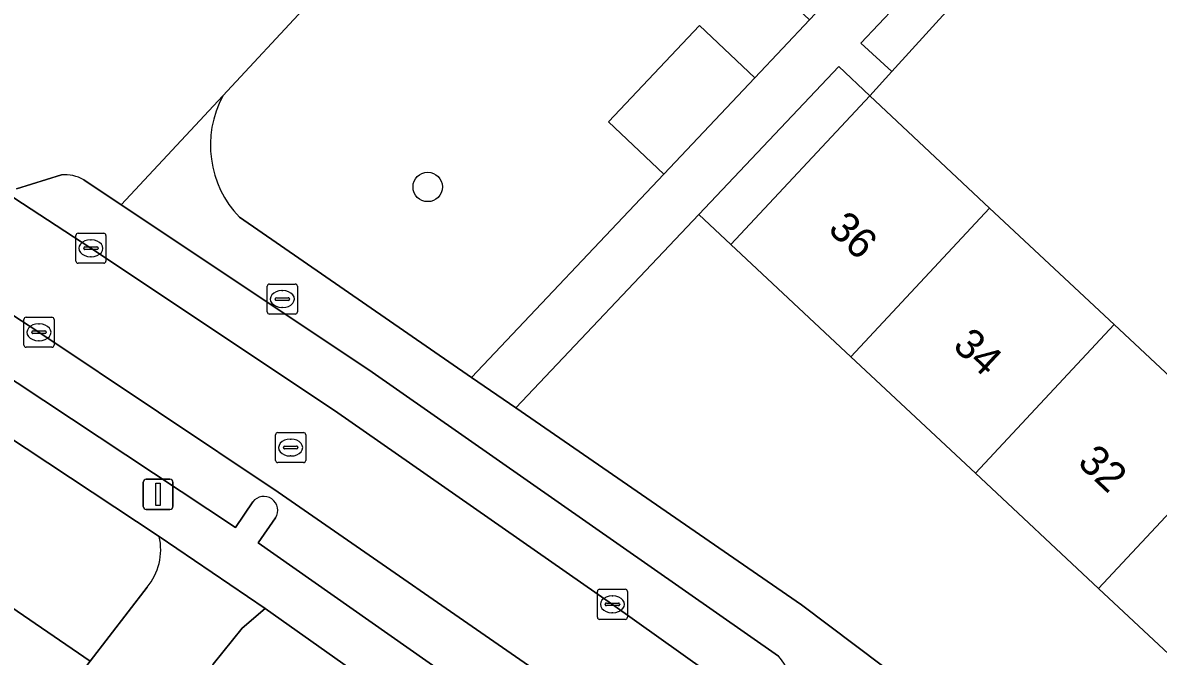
# Model space of a CAD drawing. Extents: x 159039 to 160102, y 381214 to 382524.
# Drawn here: x 159255.68 to 159293.47, y 381621.89 to 381642.96 of the extents above; entities that cross this region are included whole.
import ezdxf

# ---------------------------------------------------------------- set-up
doc = ezdxf.new("R2010")
doc.units = 0
for name, color, linetype in [('IMGEO_Boom', 7, 'Continuous'), ('IMGEO_Brandkraan', 7, 'Continuous'), ('IMGEO_Erf', 7, 'Continuous'), ('IMGEO_Groenvoorziening', 7, 'Continuous'), ('IMGEO_Kolk', 7, 'Continuous'), ('IMGEO_Lichtmast', 7, 'Continuous'), ('IMGEO_Pand', 7, 'Continuous'), ('IMGEO_Pand_nummerreeks', 7, 'Continuous'), ('IMGEO_Parkeervlak_open', 7, 'Continuous'), ('IMGEO_Rijbaan_lokaal_open', 7, 'Continuous'), ('IMGEO_Rioolput', 7, 'Continuous'), ('IMGEO_Voetpad_open', 7, 'Continuous')]:
    doc.layers.add(name, color=color, linetype=linetype)

msp = doc.modelspace()

# ---------------------------------------------------------------- linework, layer by layer
at = {"layer": 'IMGEO_Boom'}
msp.add_circle((159269.157, 381637.5), 0.489, dxfattribs=at)
at = {"layer": 'IMGEO_Brandkraan'}
for p, q in [((159263.819, 381633.346), (159263.819, 381634.198)), ((159263.894, 381634.272), (159264.746, 381634.272)), ((159264.82, 381634.198), (159264.82, 381633.346)), ((159264.078, 381633.766), (159264.078, 381633.778)), ((159264.121, 381633.815), (159264.519, 381633.815)), ((159264.307, 381634.052), (159264.332, 381634.052)), ((159264.562, 381633.778), (159264.562, 381633.766)), ((159264.516, 381633.729), (159264.118, 381633.729)), ((159264.33, 381633.492), (159264.305, 381633.492)), ((159264.746, 381633.272), (159263.894, 381633.272))]:
    msp.add_line(p, q, dxfattribs=at)
for points in [[(159263.819, 381633.346), (159263.819, 381634.198)], [(159263.894, 381634.272), (159264.746, 381634.272)], [(159264.82, 381634.198), (159264.82, 381633.346)], [(159264.746, 381633.272), (159263.894, 381633.272)]]:
    msp.add_lwpolyline(points, dxfattribs=at)
for centre, radius, start, end in [((159263.896, 381634.196), 0.0765, 91.552, 178.448), ((159263.896, 381634.196), 0.0765, 91.552, 178.448), ((159264.744, 381634.196), 0.0765, 1.552, 88.448), ((159264.744, 381634.196), 0.0765, 1.552, 88.448), ((159264.118, 381633.775), 0.0403, 85.8775, 175.7526), ((159264.523, 381633.777), 0.0386, 1.7309, 96.639), ((159264.115, 381633.765), 0.0366, 178.938, 274.7102), ((159264.519, 381633.772), 0.043, 264.8664, 352.4533), ((159263.896, 381633.348), 0.0765, 181.552, 268.448), ((159263.896, 381633.348), 0.0765, 181.552, 268.448), ((159264.744, 381633.348), 0.0765, 271.552, 358.448), ((159264.744, 381633.348), 0.0765, 271.552, 358.448)]:
    msp.add_arc(centre, radius, start, end, dxfattribs=at)
for centre, major_axis, ratio, start_param, end_param in [((159264.306, 381633.772), (-0.387, 0.002), 0.722429, 4.712389, 7.853982), ((159264.331, 381633.772), (-0.39, 0.002), 0.717154, 1.570796, 4.712389)]:
    msp.add_ellipse(centre, major_axis=major_axis, ratio=ratio, start_param=start_param, end_param=end_param, dxfattribs=at)
at = {"layer": 'IMGEO_Erf'}
for points in [[(159297.767, 381678.459), (159295.025, 381675.313), (159296.595, 381673.828), (159292.562, 381669.565), (159288.655, 381665.436), (159284.73, 381661.287), (159281.126, 381657.478), (159277.17, 381653.297), (159273.376, 381649.288), (159269.455, 381645.143), (159267.948, 381646.568), (159262.336, 381640.53)], [(159262.89, 381636.491), (159270.616, 381631.167), (159277.013, 381637.928), (159275.174, 381639.668), (159278.201, 381642.868), (159280.041, 381641.128), (159280.967, 381642.107), (159281.863, 381643.054), (159280.023, 381644.793), (159282.921, 381647.856), (159286.207, 381651.329), (159288.046, 381649.59), (159288.716, 381650.298), (159286.877, 381652.037), (159290.481, 381655.846)], [(159295.298, 381646.49), (159293.452, 381644.514), (159290.242, 381647.551), (159284.602, 381641.339), (159283.864, 381640.527), (159287.853, 381636.799), (159292.003, 381632.922), (159296.1, 381629.092)], [(159295.642, 381620.259), (159291.48, 381624.148), (159287.383, 381627.978), (159283.233, 381631.855), (159279.244, 381635.583), (159278.181, 381636.588), (159272.091, 381630.15), (159281.593, 381623.601), (159298.712, 381610.727)], [(159261.926, 381593.514), (159264.289, 381596.598), (159266.393, 381594.985), (159267.38, 381596.273), (159265.276, 381597.886), (159268.732, 381602.396), (159271.2, 381605.616), (159273.303, 381604.003), (159274.181, 381605.148), (159275.081, 381606.323), (159272.977, 381607.936), (159275.558, 381611.304), (159277.662, 381609.691), (159279.525, 381612.324), (159263.752, 381623.481), (159262.981, 381622.833), (159262.015, 381621.636), (159227.754, 381577.026)]]:
    msp.add_lwpolyline(points, dxfattribs=at)
msp.add_arc((159265.409, 381638.894), 3.482, 151.9736, 223.6466, dxfattribs=at)
at = {"layer": 'IMGEO_Groenvoorziening'}
for points in [[(159290.242, 381647.551), (159292.1, 381649.515), (159291.208, 381650.359), (159283.566, 381642.28), (159284.602, 381641.339)], [(159283.864, 381640.527), (159282.832, 381641.504), (159278.181, 381636.588), (159279.244, 381635.583)], [(159246.793, 381613.04), (159249.573, 381610.904), (159257.927, 381621.736), (159254.888, 381623.803)]]:
    msp.add_lwpolyline(points, close=True, dxfattribs=at)
for points in [[(159260.225, 381625.874), (159250.602, 381632.226)], [(159247.797, 381631.594), (159246.583, 381629.452), (159254.888, 381623.803), (159257.927, 381621.736), (159259.818, 381624.187)]]:
    msp.add_lwpolyline(points, dxfattribs=at)
msp.add_arc((159258.328, 381625.439), 1.946, 319.9628, 12.9096, dxfattribs=at)
at = {"layer": 'IMGEO_Kolk'}
for p, q in [((159257.451, 381635.035), (159257.451, 381635.887)), ((159257.526, 381635.961), (159258.378, 381635.961)), ((159257.939, 381635.741), (159257.964, 381635.741)), ((159258.452, 381635.887), (159258.452, 381635.035)), ((159257.71, 381635.455), (159257.71, 381635.467)), ((159258.148, 381635.418), (159257.75, 381635.418)), ((159257.753, 381635.504), (159258.151, 381635.504)), ((159258.194, 381635.467), (159258.194, 381635.455)), ((159258.378, 381634.961), (159257.526, 381634.961)), ((159257.962, 381635.181), (159257.937, 381635.181)), ((159255.722, 381632.242), (159255.722, 381633.094)), ((159255.797, 381633.168), (159256.649, 381633.168)), ((159256.723, 381633.094), (159256.723, 381632.242)), ((159255.981, 381632.662), (159255.981, 381632.674)), ((159256.024, 381632.711), (159256.422, 381632.711)), ((159256.21, 381632.948), (159256.235, 381632.948)), ((159256.465, 381632.674), (159256.465, 381632.662)), ((159256.419, 381632.625), (159256.021, 381632.625)), ((159256.233, 381632.388), (159256.208, 381632.388)), ((159256.649, 381632.168), (159255.797, 381632.168)), ((159274.803, 381623.195), (159274.803, 381624.047)), ((159274.878, 381624.121), (159275.73, 381624.121)), ((159275.804, 381624.047), (159275.804, 381623.195)), ((159275.062, 381623.615), (159275.062, 381623.627)), ((159275.5, 381623.578), (159275.102, 381623.578)), ((159275.105, 381623.664), (159275.503, 381623.664)), ((159275.291, 381623.901), (159275.316, 381623.901)), ((159275.546, 381623.627), (159275.546, 381623.615)), ((159275.314, 381623.341), (159275.289, 381623.341)), ((159275.73, 381623.121), (159274.878, 381623.121))]:
    msp.add_line(p, q, dxfattribs=at)
for points in [[(159257.451, 381635.035), (159257.451, 381635.887)], [(159257.526, 381635.961), (159258.378, 381635.961)], [(159258.452, 381635.887), (159258.452, 381635.035)], [(159258.378, 381634.961), (159257.526, 381634.961)], [(159255.722, 381632.242), (159255.722, 381633.094)], [(159255.797, 381633.168), (159256.649, 381633.168)], [(159256.723, 381633.094), (159256.723, 381632.242)], [(159256.649, 381632.168), (159255.797, 381632.168)], [(159274.803, 381623.195), (159274.803, 381624.047)], [(159274.878, 381624.121), (159275.73, 381624.121)], [(159275.804, 381624.047), (159275.804, 381623.195)], [(159275.73, 381623.121), (159274.878, 381623.121)]]:
    msp.add_lwpolyline(points, dxfattribs=at)
for centre, radius, start, end in [((159257.528, 381635.885), 0.0765, 91.552, 178.448), ((159257.528, 381635.885), 0.0765, 91.552, 178.448), ((159258.376, 381635.885), 0.0765, 1.552, 88.448), ((159258.376, 381635.885), 0.0765, 1.552, 88.448), ((159257.75, 381635.464), 0.0403, 85.8775, 175.7526), ((159257.747, 381635.454), 0.0366, 178.938, 274.7102), ((159258.151, 381635.461), 0.043, 264.8664, 352.4533), ((159258.155, 381635.466), 0.0386, 1.7309, 96.639), ((159257.528, 381635.037), 0.0765, 181.552, 268.448), ((159257.528, 381635.037), 0.0765, 181.552, 268.448), ((159258.376, 381635.037), 0.0765, 271.552, 358.448), ((159258.376, 381635.037), 0.0765, 271.552, 358.448), ((159255.799, 381633.092), 0.0765, 91.552, 178.448), ((159255.799, 381633.092), 0.0765, 91.552, 178.448), ((159256.647, 381633.092), 0.0765, 1.552, 88.448), ((159256.647, 381633.092), 0.0765, 1.552, 88.448), ((159256.021, 381632.671), 0.0403, 85.8775, 175.7526), ((159256.018, 381632.661), 0.0366, 178.938, 274.7102), ((159256.422, 381632.668), 0.043, 264.8664, 352.4533), ((159256.426, 381632.673), 0.0386, 1.7309, 96.639), ((159255.799, 381632.244), 0.0765, 181.552, 268.448), ((159255.799, 381632.244), 0.0765, 181.552, 268.448), ((159256.647, 381632.244), 0.0765, 271.552, 358.448), ((159256.647, 381632.244), 0.0765, 271.552, 358.448), ((159274.88, 381624.045), 0.0765, 91.552, 178.448), ((159274.88, 381624.045), 0.0765, 91.552, 178.448), ((159275.728, 381624.045), 0.0765, 1.552, 88.448), ((159275.728, 381624.045), 0.0765, 1.552, 88.448), ((159275.102, 381623.624), 0.0403, 85.8775, 175.7526), ((159275.099, 381623.614), 0.0366, 178.938, 274.7102), ((159275.503, 381623.621), 0.043, 264.8664, 352.4533), ((159275.507, 381623.626), 0.0386, 1.7309, 96.639), ((159274.88, 381623.197), 0.0765, 181.552, 268.448), ((159274.88, 381623.197), 0.0765, 181.552, 268.448), ((159275.728, 381623.197), 0.0765, 271.552, 358.448), ((159275.728, 381623.197), 0.0765, 271.552, 358.448)]:
    msp.add_arc(centre, radius, start, end, dxfattribs=at)
for centre, major_axis, ratio, start_param, end_param in [((159257.938, 381635.461), (-0.387, 0.002), 0.722429, 4.712389, 7.853982), ((159257.963, 381635.461), (-0.39, 0.002), 0.717154, 1.570796, 4.712389), ((159256.209, 381632.668), (-0.387, 0.002), 0.722429, 4.712389, 7.853982), ((159256.234, 381632.668), (-0.39, 0.002), 0.717154, 1.570796, 4.712389), ((159275.29, 381623.621), (-0.387, 0.002), 0.722429, 4.712389, 7.853982), ((159275.315, 381623.621), (-0.39, 0.002), 0.717154, 1.570796, 4.712389)]:
    msp.add_ellipse(centre, major_axis=major_axis, ratio=ratio, start_param=start_param, end_param=end_param, dxfattribs=at)
at = {"layer": 'IMGEO_Lichtmast'}
for p, q in [((159259.79, 381627.778), (159260.58, 381627.778)), ((159260.58, 381627.778), (159259.79, 381627.778)), ((159259.69, 381626.878), (159259.69, 381627.678)), ((159259.69, 381627.678), (159259.69, 381626.878)), ((159260.68, 381627.678), (159260.68, 381626.878)), ((159260.68, 381626.878), (159260.68, 381627.678)), ((159260.58, 381626.778), (159259.79, 381626.778)), ((159259.79, 381626.778), (159260.58, 381626.778))]:
    msp.add_line(p, q, dxfattribs=at)
msp.add_lwpolyline([(159260.11, 381627.653), (159260.26, 381627.653), (159260.26, 381626.903), (159260.11, 381626.903), (159260.11, 381627.653)], dxfattribs=at)
for centre, start, end in [((159259.79, 381627.678), 90, 180), ((159259.79, 381627.678), 90, 180), ((159260.58, 381627.678), 0, 90), ((159260.58, 381627.678), 360, 90), ((159259.79, 381626.878), 180, 270), ((159259.79, 381626.878), 180, 270), ((159260.58, 381626.878), 270, 0), ((159260.58, 381626.878), 270, 0)]:
    msp.add_arc(centre, 0.1, start, end, dxfattribs=at)
at = {"layer": 'IMGEO_Pand'}
for points in [[(159280.041, 381641.128), (159278.201, 381642.868), (159275.174, 381639.668), (159277.013, 381637.928)], [(159283.233, 381631.855), (159287.853, 381636.799), (159283.864, 381640.527), (159279.244, 381635.583)], [(159292.003, 381632.922), (159287.853, 381636.799), (159283.233, 381631.855), (159287.383, 381627.978)], [(159292.003, 381632.922), (159287.383, 381627.978), (159291.48, 381624.148), (159296.1, 381629.092)], [(159295.642, 381620.259), (159300.262, 381625.203), (159296.1, 381629.092), (159291.48, 381624.148)]]:
    msp.add_lwpolyline(points, close=True, dxfattribs=at)
at = {"layer": 'IMGEO_Parkeervlak_open'}
for points in [[(159256.968, 381637.901), (159255.479, 381637.441)], [(159280.829, 381621.894), (159267.196, 381631.416), (159258.963, 381636.901), (159257.71, 381637.736)], [(159254.798, 381637.51), (159257.951, 381635.46), (159266.057, 381630.071), (159275.303, 381623.62), (159280.745, 381619.752), (159281.519, 381619.207)], [(159278.597, 381615.445), (159280.821, 381615.628), (159278.802, 381617.139), (159273.379, 381620.99), (159264.181, 381627.346), (159256.223, 381632.669), (159251.111, 381636), (159250.607, 381636.319)], [(159251.833, 381633.402), (159262.761, 381626.178), (159263.336, 381627.025)], [(159264.096, 381626.494), (159263.519, 381625.67), (159277.834, 381615.624)]]:
    msp.add_lwpolyline(points, dxfattribs=at)
for centre, radius, start, end in [((159257.079, 381636.651), 1.255, 59.8294, 95.0966), ((159263.706, 381626.746), 0.464, 327.1357, 142.9815), ((159279.844, 381620.943), 1.37, 11.474, 43.9944)]:
    msp.add_arc(centre, radius, start, end, dxfattribs=at)
at = {"layer": 'IMGEO_Rijbaan_lokaal_open'}
msp.add_lwpolyline([(159266.057, 381630.071), (159257.951, 381635.46), (159254.798, 381637.51), (159252.767, 381638.853), (159252.243, 381639.199), (159251.425, 381637.759), (159250.607, 381636.319), (159251.111, 381636), (159256.223, 381632.669), (159264.181, 381627.346), (159273.379, 381620.99), (159278.802, 381617.139), (159280.745, 381619.752), (159275.303, 381623.62)], close=True, dxfattribs=at)
at = {"layer": 'IMGEO_Rioolput'}
for p, q in [((159264.096, 381628.408), (159264.096, 381629.26)), ((159264.171, 381629.334), (159265.023, 381629.334)), ((159265.097, 381629.26), (159265.097, 381628.408)), ((159264.398, 381628.877), (159264.796, 381628.877)), ((159264.584, 381629.114), (159264.609, 381629.114)), ((159264.355, 381628.828), (159264.355, 381628.84)), ((159264.793, 381628.791), (159264.395, 381628.791)), ((159264.607, 381628.554), (159264.582, 381628.554)), ((159264.839, 381628.84), (159264.839, 381628.828)), ((159265.023, 381628.334), (159264.171, 381628.334))]:
    msp.add_line(p, q, dxfattribs=at)
for points in [[(159264.096, 381628.408), (159264.096, 381629.26)], [(159264.171, 381629.334), (159265.023, 381629.334)], [(159265.097, 381629.26), (159265.097, 381628.408)], [(159265.023, 381628.334), (159264.171, 381628.334)]]:
    msp.add_lwpolyline(points, dxfattribs=at)
for centre, radius, start, end in [((159264.173, 381629.258), 0.0765, 91.552, 178.448), ((159264.173, 381629.258), 0.0765, 91.552, 178.448), ((159265.021, 381629.258), 0.0765, 1.552, 88.448), ((159265.021, 381629.258), 0.0765, 1.552, 88.448), ((159264.395, 381628.837), 0.0403, 85.8775, 175.7526), ((159264.8, 381628.839), 0.0386, 1.7309, 96.639), ((159264.392, 381628.827), 0.0366, 178.938, 274.7102), ((159264.796, 381628.834), 0.043, 264.8664, 352.4533), ((159264.173, 381628.41), 0.0765, 181.552, 268.448), ((159264.173, 381628.41), 0.0765, 181.552, 268.448), ((159265.021, 381628.41), 0.0765, 271.552, 358.448), ((159265.021, 381628.41), 0.0765, 271.552, 358.448)]:
    msp.add_arc(centre, radius, start, end, dxfattribs=at)
for centre, major_axis, ratio, start_param, end_param in [((159264.583, 381628.834), (-0.387, 0.002), 0.722429, 4.712389, 7.853982), ((159264.608, 381628.834), (-0.39, 0.002), 0.717154, 1.570796, 4.712389)]:
    msp.add_ellipse(centre, major_axis=major_axis, ratio=ratio, start_param=start_param, end_param=end_param, dxfattribs=at)
at = {"layer": 'IMGEO_Voetpad_open'}
for points in [[(159295.537, 381657.507), (159292.32, 381654.107), (159288.716, 381650.298), (159288.046, 381649.59), (159284.76, 381646.116), (159281.863, 381643.054), (159280.967, 381642.107), (159280.041, 381641.128), (159277.013, 381637.928), (159270.616, 381631.167), (159272.091, 381630.15), (159278.181, 381636.588), (159282.832, 381641.504), (159283.864, 381640.527), (159284.602, 381641.339), (159283.566, 381642.28), (159291.208, 381650.359), (159292.1, 381649.515), (159292.641, 381649.003), (159293.33, 381649.731), (159294.968, 381648.194)], [(159257.71, 381637.736), (159258.963, 381636.901), (159262.336, 381640.53), (159267.948, 381646.568), (159264.562, 381649.772)], [(159262.336, 381640.53), (159258.963, 381636.901), (159267.196, 381631.416), (159280.829, 381621.894)], [(159255.479, 381637.441), (159256.968, 381637.901)], [(159298.712, 381610.727), (159281.593, 381623.601), (159272.091, 381630.15), (159270.616, 381631.167), (159262.89, 381636.491)], [(159263.336, 381627.025), (159262.761, 381626.178), (159251.833, 381633.402)], [(159250.602, 381632.226), (159260.225, 381625.874), (159263.752, 381623.481), (159279.525, 381612.324), (159279.948, 381612.025), (159281.422, 381609.707), (159281.557, 381609.495), (159284.632, 381607.205)], [(159277.834, 381615.624), (159263.519, 381625.67), (159264.096, 381626.494)], [(159262.015, 381621.636), (159262.981, 381622.833), (159263.752, 381623.481), (159260.225, 381625.874)], [(159259.818, 381624.187), (159257.927, 381621.736), (159249.573, 381610.904), (159248.591, 381609.63), (159241.102, 381600.002), (159235.905, 381593.326), (159234.714, 381591.797), (159231.833, 381588.088), (159226.151, 381580.771)]]:
    msp.add_lwpolyline(points, dxfattribs=at)
for centre, radius, start, end in [((159265.409, 381638.894), 3.482, 151.9736, 223.6466), ((159257.079, 381636.651), 1.255, 59.8294, 95.0966), ((159263.706, 381626.746), 0.464, 327.1357, 142.9815), ((159258.328, 381625.439), 1.946, 319.9628, 12.9096), ((159279.844, 381620.943), 1.37, 11.474, 43.9944)]:
    msp.add_arc(centre, radius, start, end, dxfattribs=at)

# ---------------------------------------------------------------- texts
at = {"layer": 'IMGEO_Pand_nummerreeks'}
for s, p in [('36', (159282.437, 381636.048)), ('34', (159286.59, 381632.168)), ('32', (159290.741, 381628.289))]:
    msp.add_text(s, height=1, rotation=316.9392, dxfattribs=at).set_placement(p)

doc.saveas('drawing.dxf')
